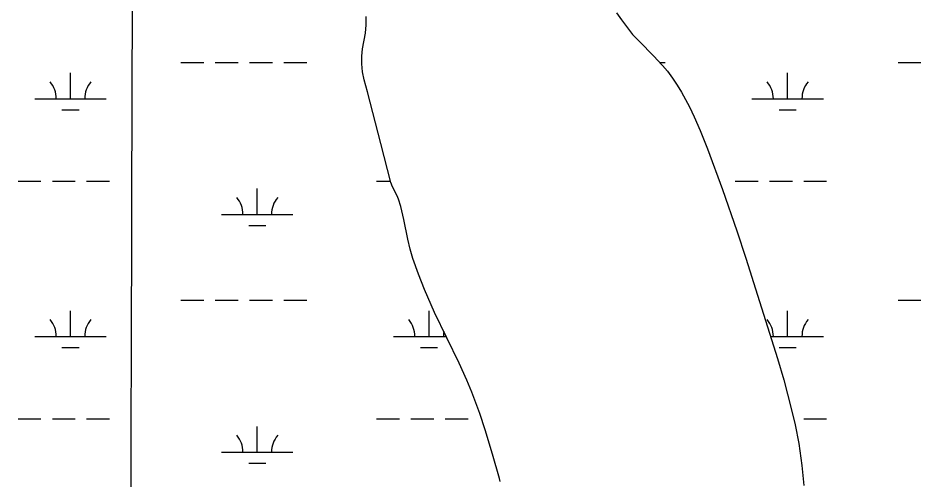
# Model space of a CAD drawing. Extents: x 3161564 to 3199464, y 849354 to 874788.
# Drawn here: x 3181338 to 3182602, y 870440 to 871086 of the extents above; entities that cross this region are included whole.
import ezdxf

# ---------------------------------------------------------------- set-up
doc = ezdxf.new("R2010")
doc.units = 0
for name, color, linetype in [('V-GRID-MAJR', 7, 'Continuous'), ('V-SITE-VEGE', 7, 'Continuous'), ('V-TOPO-SHOR', 7, 'Continuous'), ('V-WETL-SWMP', 7, 'Continuous')]:
    doc.layers.add(name, color=color, linetype=linetype)

msp = doc.modelspace()

# ---------------------------------------------------------------- linework, layer by layer
at = {"layer": 'V-GRID-MAJR'}
msp.add_spline([(3181452.688, 854776.669), (3181469.433, 860835.721), (3181486.186, 866898.238), (3181502.94, 872960.799), (3181502.949, 872964.22)], degree=3, dxfattribs=at)
at = {"layer": 'V-SITE-VEGE'}
for points in [[(3182012.689000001, 870438.0389999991), (3182011.776000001, 870442.033999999), (3182002.001000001, 870476.268999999), (3181991.630000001, 870510.371999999), (3181984.128000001, 870532.9389999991), (3181973.083000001, 870562.7089999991), (3181966.110000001, 870579.503999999), (3181955.222000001, 870603.5169999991), (3181920.880000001, 870674.4029999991), (3181906.625000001, 870706.373999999), (3181898.231000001, 870727.908999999), (3181890.670000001, 870749.7359999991), (3181886.743000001, 870763.209999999), (3181883.520000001, 870776.8949999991), (3181877.847000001, 870804.476999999), (3181873.538000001, 870822.6959999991), (3181870.521000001, 870832.9339999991), (3181868.709000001, 870837.4249999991), (3181861.807000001, 870850.3539999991), (3181859.548000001, 870856.393999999), (3181845.728000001, 870910.7189999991), (3181826.885000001, 870983.025999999), (3181822.254000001, 870999.8969999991), (3181819.991000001, 871011.140999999), (3181818.971000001, 871022.5219999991), (3181819.137000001, 871032.9679999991), (3181820.194000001, 871043.4069999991), (3181824.052000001, 871065.3409999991), (3181824.9820000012, 871077.094999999), (3181825.326000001, 871088.8439999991)], [(3182175.6610000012, 871093.7179999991), (3182182.483000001, 871084.030999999), (3182189.462000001, 871074.4709999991), (3182198.154000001, 871063.655999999), (3182207.520000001, 871053.407999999), (3182227.119000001, 871033.604999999)], [(3182227.119000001, 871033.604999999), (3182239.909000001, 871020.108999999), (3182246.804000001, 871012.0169999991), (3182254.118000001, 871002.2549999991), (3182260.571000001, 870992.481999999), (3182266.639000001, 870982.5179999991), (3182277.725000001, 870962.0789999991), (3182284.449000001, 870948.1279999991), (3182292.733000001, 870929.1959999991), (3182302.860000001, 870903.515999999), (3182323.875000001, 870846.278999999), (3182343.900000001, 870788.868999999), (3182356.704000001, 870750.395999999), (3182373.103000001, 870698.7189999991), (3182400.888000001, 870609.7799999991), (3182409.627000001, 870580.040999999), (3182420.180000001, 870540.167999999), (3182425.437000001, 870517.224999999), (3182430.586000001, 870490.8239999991), (3182435.139000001, 870460.373999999), (3182437.9650000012, 870432.4459999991)]]:
    msp.add_lwpolyline(points, dxfattribs=at)
at = {"layer": 'V-TOPO-SHOR'}
for points in [[(3182012.689000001, 870438.0389999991), (3182011.776000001, 870442.0319999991), (3182002.001000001, 870476.2669999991), (3181991.630000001, 870510.371999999), (3181984.128000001, 870532.9389999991), (3181973.083000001, 870562.7089999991), (3181966.110000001, 870579.503999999), (3181955.222000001, 870603.5169999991), (3181920.880000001, 870674.4029999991), (3181906.625000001, 870706.373999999), (3181898.231000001, 870727.908999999), (3181890.670000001, 870749.7359999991), (3181886.743000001, 870763.209999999), (3181883.522000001, 870776.8949999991), (3181877.847000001, 870804.476999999), (3181873.538000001, 870822.6959999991), (3181870.5190000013, 870832.9339999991), (3181868.709000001, 870837.4249999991), (3181861.807000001, 870850.3539999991), (3181859.548000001, 870856.393999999), (3181845.728000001, 870910.7189999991), (3181826.885000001, 870983.025999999), (3181822.254000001, 870999.8969999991), (3181819.991000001, 871011.140999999), (3181818.971000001, 871022.5199999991), (3181819.137000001, 871032.9679999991), (3181820.194000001, 871043.4069999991), (3181824.052000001, 871065.3429999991), (3181824.9820000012, 871077.094999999), (3181825.326000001, 871088.8439999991)], [(3182175.6610000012, 871093.7179999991), (3182182.483000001, 871084.030999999), (3182189.462000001, 871074.4709999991), (3182198.154000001, 871063.655999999), (3182207.520000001, 871053.407999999), (3182227.119000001, 871033.604999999), (3182239.909000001, 871020.108999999), (3182246.804000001, 871012.0169999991), (3182254.118000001, 871002.2549999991), (3182260.573000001, 870992.481999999), (3182266.639000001, 870982.5179999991), (3182277.725000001, 870962.0789999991), (3182284.449000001, 870948.1279999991), (3182292.733000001, 870929.1959999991), (3182302.858000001, 870903.515999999), (3182323.875000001, 870846.280999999), (3182343.900000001, 870788.868999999), (3182356.704000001, 870750.395999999), (3182373.103000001, 870698.7189999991), (3182400.888000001, 870609.7799999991), (3182409.627000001, 870580.040999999), (3182420.180000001, 870540.167999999), (3182425.437000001, 870517.224999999), (3182430.586000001, 870490.8239999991), (3182435.139000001, 870460.371999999), (3182437.9650000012, 870432.4459999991)]]:
    msp.add_lwpolyline(points, dxfattribs=at)
at = {"layer": 'V-WETL-SWMP'}
for p, q in [((3181824.981, 871077.0939999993), (3181825.3250000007, 871088.8439999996)), ((3182175.66, 871093.7189999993), (3182182.482, 871084.0309999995)), ((3181824.052, 871065.3439999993), (3181824.981, 871077.0939999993)), ((3182182.482, 871084.0309999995), (3182189.463, 871074.4719999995)), ((3182189.463, 871074.4719999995), (3182198.1550000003, 871063.6549999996)), ((3181820.194, 871043.4069999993), (3181824.052, 871065.3439999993)), ((3182198.1550000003, 871063.6549999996), (3182207.52, 871053.4069999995)), ((3182207.52, 871053.4069999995), (3182227.119, 871033.6049999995)), ((3181819.136, 871032.9689999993), (3181820.194, 871043.4069999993)), ((3181565.876576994, 871024.2932722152), (3181597.876576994, 871024.2932722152)), ((3181613.876576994, 871024.2932722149), (3181645.876576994, 871024.2932722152)), ((3181661.876576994, 871024.2932722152), (3181693.876576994, 871024.2932722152)), ((3181709.876576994, 871024.2932722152), (3181741.876576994, 871024.2932722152)), ((3181818.971, 871022.5199999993), (3181819.136, 871032.9689999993)), ((3181819.99, 871011.1399999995), (3181818.971, 871022.5199999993)), ((3182227.119, 871033.6049999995), (3182239.9080000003, 871020.1099999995)), ((3182235.9435784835, 871024.2932722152), (3182243.784576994, 871024.2932722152)), ((3182569.692576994, 871024.2932722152), (3182601.692576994, 871024.2932722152)), ((3181411.284576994, 870973.5512722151), (3181411.284576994, 871009.5512722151)), ((3181822.254, 870999.8969999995), (3181819.99, 871011.1399999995)), ((3182239.9080000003, 871020.1099999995), (3182246.804, 871012.0179999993)), ((3182246.804, 871012.0179999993), (3182254.117, 871002.2549999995)), ((3182415.100576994, 870973.5512722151), (3182415.100576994, 871009.5512722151)), ((3181826.884, 870983.0259999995), (3181822.254, 870999.8969999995)), ((3182254.117, 871002.2549999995), (3182260.573, 870992.4819999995)), ((3182260.573, 870992.4819999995), (3182266.639, 870982.5179999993)), ((3181361.284576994, 870973.5512722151), (3181461.284576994, 870973.5512722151)), ((3181845.728, 870910.7199999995), (3181826.884, 870983.0259999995)), ((3182266.639, 870982.5179999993), (3182277.7260000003, 870962.0789999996)), ((3182365.100576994, 870973.5512722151), (3182465.100576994, 870973.5512722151)), ((3182277.7260000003, 870962.0789999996), (3182284.449, 870948.1279999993)), ((3181399.284576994, 870958.1202722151), (3181423.2845769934, 870958.1202722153)), ((3182284.449, 870948.1279999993), (3182292.733, 870929.1969999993)), ((3182403.100576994, 870958.1202722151), (3182427.1005769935, 870958.1202722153)), ((3182292.733, 870929.1969999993), (3182302.859, 870903.5169999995)), ((3181859.549, 870856.3929999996), (3181845.7280000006, 870910.7199999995)), ((3182302.859, 870903.5169999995), (3182323.875, 870846.2799999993)), ((3181337.876576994, 870858.1192722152), (3181369.876576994, 870858.1192722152)), ((3181385.876576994, 870858.1192722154), (3181417.876576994, 870858.1192722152)), ((3181433.876576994, 870858.1192722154), (3181465.876576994, 870858.1192722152)), ((3181839.784576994, 870858.1192722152), (3181859.1098296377, 870858.1192722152)), ((3182341.692576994, 870858.1192722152), (3182373.692576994, 870858.1192722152)), ((3182389.692576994, 870858.1192722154), (3182421.692576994, 870858.1192722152)), ((3182437.692576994, 870858.1192722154), (3182469.692576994, 870858.1192722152)), ((3181672.720576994, 870811.6892722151), (3181672.720576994, 870847.6892722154)), ((3181861.807, 870850.3549999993), (3181859.549, 870856.3929999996)), ((3181868.708, 870837.4259999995), (3181861.807, 870850.3549999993)), ((3182323.875, 870846.2799999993), (3182343.901, 870788.8699999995)), ((3181870.52, 870832.9349999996), (3181868.708, 870837.4259999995)), ((3181873.539, 870822.6959999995), (3181870.52, 870832.9349999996)), ((3181877.846, 870804.4769999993), (3181873.539, 870822.6959999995)), ((3181622.720576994, 870811.6892722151), (3181722.720576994, 870811.6892722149)), ((3181660.720576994, 870796.2582722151), (3181684.7205769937, 870796.2582722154)), ((3181883.523, 870776.8949999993), (3181877.846, 870804.4769999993)), ((3182343.901, 870788.8699999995), (3182356.705, 870750.3949999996)), ((3181886.7430000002, 870763.2109999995), (3181883.523, 870776.8949999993)), ((3181890.669, 870749.7359999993), (3181886.7430000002, 870763.2109999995)), ((3181898.23, 870727.9079999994), (3181890.669, 870749.7359999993)), ((3182356.705, 870750.3949999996), (3182373.102, 870698.7179999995)), ((3181906.625, 870706.3739999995), (3181898.23, 870727.9079999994)), ((3181920.879, 870674.4019999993), (3181906.625, 870706.3739999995)), ((3182373.102, 870698.7179999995), (3182400.887, 870609.7809999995)), ((3181565.876576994, 870691.6182722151), (3181597.876576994, 870691.6182722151)), ((3181613.876576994, 870691.6182722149), (3181645.876576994, 870691.6182722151)), ((3181661.876576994, 870691.6182722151), (3181693.876576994, 870691.6182722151)), ((3181709.876576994, 870691.6182722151), (3181741.876576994, 870691.6182722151)), ((3182569.692576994, 870691.6182722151), (3182601.692576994, 870691.6182722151)), ((3181411.284576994, 870640.8762722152), (3181411.284576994, 870676.8762722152)), ((3181913.192576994, 870640.8762722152), (3181913.192576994, 870676.8762722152)), ((3181955.222, 870603.5179999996), (3181920.879, 870674.4019999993)), ((3182415.100576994, 870640.8762722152), (3182415.100576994, 870676.8762722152)), ((3181361.284576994, 870640.8762722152), (3181461.284576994, 870640.8762722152)), ((3181863.192576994, 870640.8762722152), (3181937.1220741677, 870640.8762722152)), ((3182391.1724589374, 870640.8762722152), (3182465.100576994, 870640.8762722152)), ((3181399.284576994, 870625.4452722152), (3181423.2845769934, 870625.4452722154)), ((3181901.192576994, 870625.4452722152), (3181925.1925769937, 870625.4452722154)), ((3182403.100576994, 870625.4452722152), (3182427.1005769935, 870625.4452722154)), ((3182400.887, 870609.7809999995), (3182409.626, 870580.0419999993)), ((3181966.11, 870579.5049999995), (3181955.222, 870603.5179999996)), ((3182409.626, 870580.0419999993), (3182420.179, 870540.1679999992)), ((3181973.083, 870562.7079999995), (3181966.11, 870579.5049999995)), ((3181984.127, 870532.9399999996), (3181973.083, 870562.7079999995)), ((3181991.63, 870510.3719999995), (3181984.127, 870532.9399999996)), ((3182420.179, 870540.1679999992), (3182425.438, 870517.2239999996)), ((3181337.876576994, 870525.4442722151), (3181369.876576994, 870525.4442722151)), ((3181385.876576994, 870525.4442722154), (3181417.876576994, 870525.4442722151)), ((3181433.876576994, 870525.4442722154), (3181465.876576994, 870525.4442722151)), ((3181839.784576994, 870525.4442722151), (3181871.784576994, 870525.4442722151)), ((3181887.784576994, 870525.4442722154), (3181919.784576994, 870525.4442722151)), ((3181935.784576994, 870525.4442722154), (3181967.784576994, 870525.4442722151)), ((3182425.438, 870517.2239999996), (3182430.586, 870490.8229999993)), ((3182437.692576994, 870525.4442722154), (3182469.692576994, 870525.4442722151)), ((3181672.720576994, 870479.0142722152), (3181672.720576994, 870515.0142722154)), ((3182002, 870476.2669999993), (3181991.63, 870510.3719999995)), ((3181622.720576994, 870479.0142722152), (3181722.720576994, 870479.014272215)), ((3182430.586, 870490.8229999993), (3182435.1390000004, 870460.3719999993)), ((3182011.775, 870442.0319999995), (3182002.0000000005, 870476.2669999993)), ((3181660.720576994, 870463.5832722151), (3181684.7205769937, 870463.5832722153)), ((3182435.139, 870460.3719999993), (3182437.965, 870432.4459999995)), ((3182012.69, 870438.0379999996), (3182011.775, 870442.0319999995))]:
    msp.add_line(p, q, dxfattribs=at)
for centre, radius, start, end in [((3181356.041640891, 870974.0260753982), 35.24628790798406, 359.2281799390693, 40.771838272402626), ((3181466.527513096, 870974.0260753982), 35.24628790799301, 139.2281769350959, 180.77183526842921), ((3182359.8576408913, 870974.0260753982), 35.24628790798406, 359.2281799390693, 40.771838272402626), ((3182470.3435130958, 870974.0260753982), 35.24628790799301, 139.2281769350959, 180.77183526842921), ((3181617.477640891, 870812.1640753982), 35.24628790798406, 359.2281799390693, 40.771838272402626), ((3181727.963513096, 870812.1640753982), 35.24628790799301, 139.2281769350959, 180.77183526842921), ((3181356.041640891, 870641.3510753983), 35.24628790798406, 359.2281799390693, 40.771838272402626), ((3181466.527513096, 870641.3510753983), 35.24628790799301, 139.2281769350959, 180.77183526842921), ((3181857.949640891, 870641.3510753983), 35.24628790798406, 359.2281799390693, 40.771838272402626), ((3182359.8576408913, 870641.3510753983), 35.24628790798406, 359.2281799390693, 40.771838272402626), ((3182470.3435130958, 870641.3510753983), 35.24628790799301, 139.2281769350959, 180.77183526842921), ((3181968.435513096, 870641.3510753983), 35.24628790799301, 169.49844745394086, 180.7718352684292), ((3181617.477640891, 870479.4890753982), 35.24628790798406, 359.2281799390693, 40.771838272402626), ((3181727.963513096, 870479.4890753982), 35.24628790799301, 139.2281769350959, 180.77183526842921)]:
    msp.add_arc(centre, radius, start, end, dxfattribs=at)

doc.saveas('drawing.dxf')
